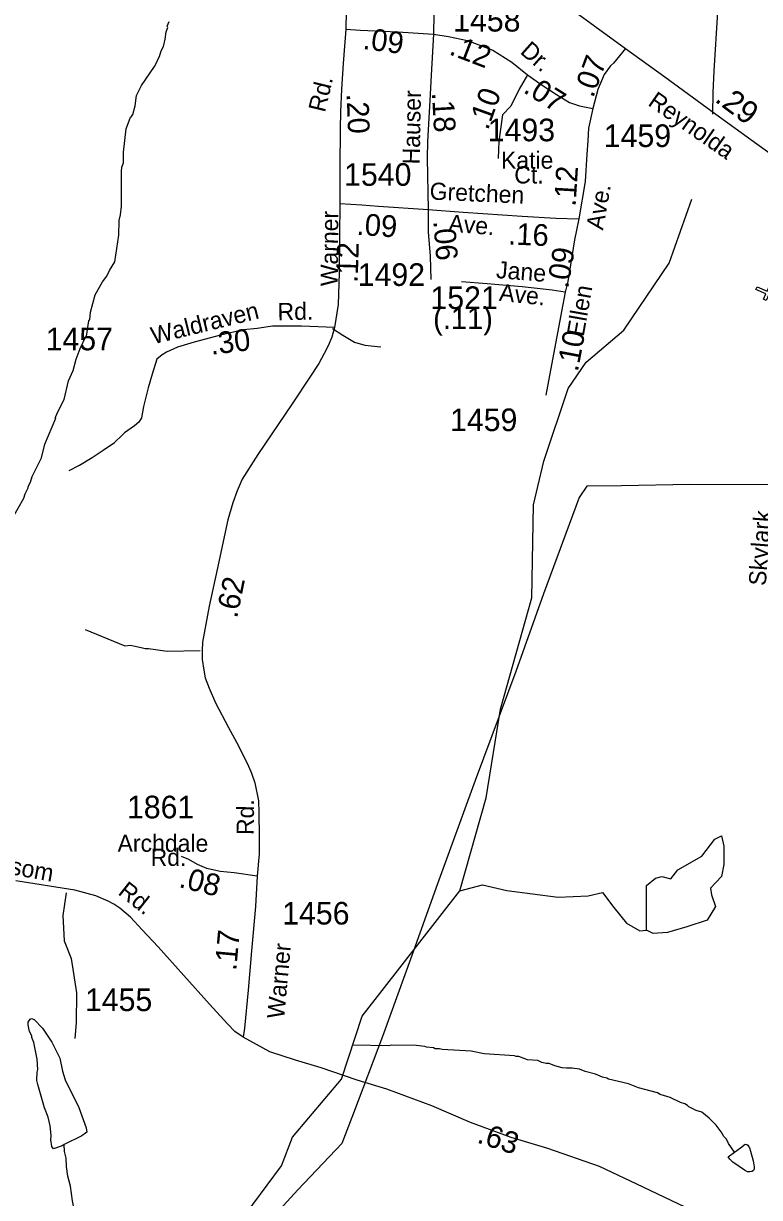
# Model space of a CAD drawing. Extents: x 1547597 to 1699558, y 810033 to 920809.
# Drawn here: x 1593559 to 1597624, y 882486 to 888974 of the extents above; entities that cross this region are included whole.
import ezdxf

# ---------------------------------------------------------------- set-up
doc = ezdxf.new("R2010")
doc.units = 0
for name, color, linetype in [('Exist Cultural Church CELL', 7, 'Continuous'), ('Exist Hydrographic Creek Single Shore', 7, 'Continuous'), ('Exist Hydrographic Misc Water Feature', 7, 'Continuous'), ('Exist Road Non-System Type 51', 7, 'Continuous'), ('Exist Road Primary NC Attributed', 7, 'Continuous'), ('Exist Road Primary NC Label', 7, 'Continuous'), ('Exist Road Primary NC Service Mileage Hundredths English Label', 7, 'Continuous'), ('Exist Road Secondary Mileage Hundredths English Label', 7, 'Continuous'), ('Exist Road Secondary Type 41 Attributed', 7, 'Continuous'), ('Exist Road Secondary Type 51 Attributed', 7, 'Continuous'), ('Exist Road Secondary Type 51 Label', 7, 'Continuous'), ('Exist Road Secondary Type 51 Number Label', 7, 'Continuous'), ('Exist Utilities Electrical Transmission Line', 7, 'Continuous')]:
    doc.layers.add(name, color=color, linetype=linetype)

msp = doc.modelspace()

# ---------------------------------------------------------------- linework, layer by layer
at = {"layer": 'Exist Cultural Church CELL'}
msp.add_lwpolyline([(1597720.6, 887389.6), (1597743.4, 887441.8), (1597673.8, 887472.5), (1597660.9, 887443.2), (1597646.2, 887449.6), (1597659.2, 887478.9), (1597604.1, 887503.2), (1597610.6, 887517.8), (1597665.6, 887493.6), (1597678.5, 887522.9), (1597693.1, 887516.4), (1597680.2, 887487.1), (1597749.9, 887456.4), (1597773.3, 887509.1), (1597870.7, 887466.2), (1597818, 887346.7)], close=True, dxfattribs=at)
at = {"layer": 'Exist Hydrographic Creek Single Shore'}
for points in [[(1596375.1, 886314.1), (1596433.2, 886554.5), (1596567.8, 886955.9), (1596666.8, 887102.5), (1596875.2, 887279.4), (1597125.3, 887648.3), (1597250.3, 888002)], [(1594187.7, 881861.8), (1594746.6, 882339.6), (1594983.6, 882659.8), (1595044.6, 882819.4), (1595315.6, 883138.9), (1595428.6, 883487.9), (1595969.1, 884179.6), (1596114.7, 884695.1), (1596193.9, 885183.4), (1596366.1, 885799.3), (1596375.1, 886314.1)]]:
    msp.add_lwpolyline(points, dxfattribs=at)
at = {"layer": 'Exist Hydrographic Misc Water Feature'}
for points in [[(1594283.1, 888736.3), (1594295.9, 888759.4), (1594300.1, 888775.2), (1594310.4, 888791.1), (1594318.9, 888822.9), (1594331.3, 888847), (1594342, 888887), (1594346.6, 888927), (1594355, 888951.3), (1594353, 888959.2), (1594363.5, 888983.7)], [(1593498.9, 886239.6), (1593560.3, 886350.8), (1593568.6, 886374.7), (1593584.9, 886406.5), (1593585, 886414.5), (1593597.3, 886438.3), (1593605.7, 886470.2), (1593658.9, 886573.5), (1593675.9, 886649.3), (1593737.7, 886792.5), (1593733.7, 886792.5), (1593746, 886824.4), (1593782.9, 886896), (1593808.1, 886999.6), (1593832.8, 887055.3), (1593849.6, 887119.1), (1593870.8, 887177.9), (1593902.2, 887243.2), (1593907.2, 887246.3), (1593920.2, 887330.2), (1593924.3, 887338.1), (1593928.8, 887378.1), (1593953.9, 887473.7), (1593994.8, 887545.2), (1594019.1, 887576.9), (1594033.6, 887608.7), (1594064.1, 887656.3), (1594085.9, 887804.1), (1594086.9, 887884), (1594095.3, 887915.9), (1594099.8, 887963.9), (1594100.2, 888155.8), (1594102.5, 888179.8), (1594110.8, 888203.7), (1594111.1, 888262.7), (1594125, 888391.5), (1594149.8, 888455.2), (1594155.9, 888459.1), (1594162, 888471.1), (1594174.6, 888518.9), (1594183.3, 888574.7), (1594209.9, 888630.4), (1594283.1, 888736.3)], [(1596999.6, 883963), (1596999.6, 884210.2), (1597048.4, 884249.8), (1597085, 884259), (1597133.8, 884246.8), (1597173.4, 884295.6), (1597304.5, 884371.9), (1597377.7, 884466.5), (1597414.3, 884484.8), (1597426.5, 884426.8), (1597426.5, 884326.1), (1597414.3, 884259), (1597353.3, 884194.9), (1597359.4, 884158.3), (1597380.8, 884094.2), (1597335, 884017.9), (1597222.2, 883981.3), (1597115.5, 883950.8), (1597036.2, 883944.7), (1596999.6, 883963)], [(1595969.1, 884179.6), (1596094.1, 884213.2), (1596228.3, 884182.7), (1596511.8, 884146.1), (1596676.5, 884152.2), (1596755.7, 884170.5), (1596819.8, 884088.1), (1596889.9, 884002.6), (1596963.1, 883959.9), (1596999.6, 883963)], [(1593783.5, 882779.2), (1593773, 882772.1), (1593724.8, 882754.7), (1593714.9, 882766.9), (1593709.4, 882804.9), (1593711.6, 882828.9), (1593706.3, 882881), (1593694.8, 882929), (1593675.5, 882981.3), (1593637, 883109.8), (1593633.3, 883131.8), (1593633.8, 883177.9), (1593638, 883193.8), (1593634.8, 883249.9), (1593615.9, 883342.1), (1593604.2, 883370.2), (1593604.3, 883378.2), (1593592.6, 883402.4), (1593585, 883440.4), (1593585.2, 883454.5), (1593595.4, 883470.4), (1593603.5, 883474.3), (1593617.4, 883470.1), (1593662.8, 883421.5), (1593716, 883344.8), (1593758.8, 883256.2), (1593774, 883184), (1593789.4, 883135.8), (1593863.5, 882982.9), (1593904.2, 882870.4), (1593907.9, 882846.3), (1593901.8, 882840.4), (1593881.6, 882826.6), (1593783.5, 882779.2)], [(1597485.1, 882735.3), (1597452.8, 882784.7), (1597441.2, 882808.9), (1597425.4, 882825.1), (1597417.8, 882841.3), (1597384.4, 882885.8), (1597345.1, 882924.4), (1597305.6, 882957.1), (1597273.8, 882965.7), (1597234.1, 882986.4), (1597226.2, 882994.5), (1597210.4, 883002.8), (1597186.6, 883011.1), (1597131, 883038), (1597075.3, 883055), (1597059.4, 883063.3), (1596956, 883091), (1596900.3, 883113.9), (1596788.8, 883139.8), (1596780.9, 883145.9), (1596757, 883150.3), (1596717.3, 883167), (1596661.5, 883182), (1596629.7, 883194.5), (1596589.9, 883201.2), (1596557.9, 883199.7), (1596533.9, 883202.1), (1596494.1, 883212.7), (1596462.3, 883225.3), (1596446.3, 883225.6), (1596422.4, 883232), (1596398.6, 883242.4), (1596342.8, 883247.3), (1596295, 883264.1), (1596279, 883264.4), (1596271.1, 883268.5), (1596103.4, 883279.4), (1596031.6, 883294.6), (1595871.9, 883303.3), (1595856, 883307.5), (1595832, 883307.9), (1595824, 883312.1), (1595784.1, 883316.7), (1595776.2, 883320.8), (1595728.3, 883325.6), (1595590.4, 883328), (1595576.4, 883324.2), (1595376.7, 883327.7)], [(1593594.9, 881630.2), (1593651.5, 881659.7), (1593677.9, 881697.3), (1593709.1, 881786.5), (1593741.5, 881856.4), (1593745.9, 881860.4), (1593761.6, 881908.6), (1593766.6, 881912.2), (1593791.5, 881991.9), (1593799.7, 882007.8), (1593820.9, 882111.4), (1593825.9, 882183.4), (1593830.1, 882199.4), (1593830.4, 882223.4), (1593844.4, 882336.2), (1593840.6, 882411.2), (1593829.2, 882467.4), (1593818.3, 882547.4), (1593802.9, 882603.6), (1593795.6, 882657.8), (1593794.2, 882703.8), (1593784.5, 882739.9), (1593783.5, 882779.2)], [(1597485.1, 882735.3), (1597518.2, 882759.6), (1597544.5, 882779.6), (1597553.8, 882779.1), (1597559.9, 882774.5), (1597569, 882761), (1597574.8, 882742.2), (1597589.3, 882688.4), (1597594.9, 882655.9), (1597594.8, 882642.9), (1597590.6, 882635.6), (1597581.7, 882630.1), (1597569.5, 882627.7), (1597558.1, 882628.3), (1597540.3, 882636.2), (1597510.5, 882656.1), (1597477.1, 882681.3), (1597459.4, 882698.2), (1597451.4, 882709.6), (1597485.1, 882735.3)]]:
    msp.add_lwpolyline(points, dxfattribs=at)
at = {"layer": 'Exist Road Non-System Type 51'}
for points in [[(1597365, 888472.4), (1597368.4, 888592.5), (1597373.5, 888709.3), (1597394.2, 889037.9), (1597407.3, 889179.7), (1597418.5, 889315.5), (1597424.2, 889539.3), (1597429.7, 889723.3), (1597430.4, 889793.2), (1597428.6, 889833.2), (1597416.9, 889859.3), (1597383, 889877.6)], [(1595264.6, 887287), (1595322.6, 887251.5), (1595386.2, 887212.9), (1595443.9, 887196.4), (1595531.9, 887185.8)], [(1593811.1, 886503.2), (1593867.5, 886532.5), (1593938.3, 886575.4), (1593998.7, 886616.4), (1594061.4, 886657.6), (1594104.1, 886699), (1594116.4, 886711.8)], [(1593899.3, 885624.8), (1594119, 885535.2), (1594149.4, 885537.3), (1594166.8, 885535.2), (1594208.2, 885524.3), (1594231.4, 885520), (1594249.4, 885519.9), (1594351.7, 885504.7), (1594534.4, 885509)], [(1593794.1, 884169.6), (1593776.2, 884044.7), (1593783.5, 883904), (1593821.5, 883806.9), (1593851.1, 883617.3), (1593849.4, 883450.8), (1593841.7, 883364.9)]]:
    msp.add_lwpolyline(points, dxfattribs=at)
at = {"layer": 'Exist Road Primary NC Attributed'}
for points in [[(1596006.8, 889468.4), (1596270.1, 889280.8), (1596544.2, 889081.5), (1596883.4, 888835.4)], [(1596883.4, 888835.4), (1597100.1, 888678.5), (1597382.6, 888472.5), (1597575.5, 888333), (1597813.6, 888160.6), (1598107.1, 887944.4)]]:
    msp.add_lwpolyline(points, dxfattribs=at)
at = {"layer": 'Exist Road Secondary Type 41 Attributed'}
msp.add_lwpolyline([(1595276.2, 887292.6), (1595094.8, 887301.4), (1594933.1, 887301.4), (1594849.8, 887288.6), (1594774.5, 887280.6), (1594646.4, 887251.8), (1594500.7, 887211.7), (1594409.4, 887184.5), (1594348.6, 887157.2), (1594324.6, 887142.8), (1594295.7, 887118.8), (1594268.5, 887035.4), (1594247.7, 886960.1), (1594222.1, 886857.6), (1594210.9, 886793.5), (1594196.5, 886771.1), (1594172.4, 886750.2), (1594116.4, 886711.8)], dxfattribs=at)
at = {"layer": 'Exist Road Secondary Type 51 Attributed'}
for points in [[(1595218.9, 889622.3), (1595207.3, 889509.7), (1595213.7, 889447.1), (1595223.3, 889392.8), (1595249.4, 889319.3), (1595274.2, 889262.9), (1595292.7, 889225.1), (1595307.9, 889187.3), (1595320.9, 889153), (1595327.1, 889131), (1595334.7, 889087), (1595340.2, 889039.6), (1595338.1, 888942)], [(1596006.8, 889468.4), (1595949.7, 889378.4), (1595907.1, 889300.7), (1595874.1, 889240.2), (1595841.5, 889115.8), (1595824.9, 889026.9), (1595823.6, 888915.2)], [(1595338.1, 888942), (1595324.7, 888752.3), (1595314.7, 888610), (1595309.2, 888485.6), (1595306.8, 888391.5), (1595306.8, 888333.1), (1595306.5, 888234.1), (1595306.5, 888118.6), (1595305.4, 887979.1)], [(1595338.1, 888942), (1595418.1, 888937.3), (1595625.7, 888928.2), (1595823.6, 888915.2)], [(1595823.6, 888915.2), (1595810.2, 888687.7), (1595802.7, 888547.5), (1595789.3, 888320.7), (1595788.3, 888229.4), (1595794.1, 887944.9)], [(1595823.6, 888915.2), (1595905.6, 888901.2), (1596010.3, 888879.5), (1596151.1, 888825.3), (1596255.8, 888760.3), (1596341.5, 888689.8)], [(1596883.4, 888835.4), (1596817.4, 888754.4), (1596800.9, 888739.2), (1596765.2, 888691.8), (1596730.5, 888608.7), (1596702.6, 888503.5)], [(1596341.5, 888689.8), (1596296.1, 888610.7), (1596250.8, 888517.3), (1596203.7, 888468.8), (1596184.1, 888322.6), (1596180.8, 888227.3)], [(1596341.5, 888689.8), (1596422.6, 888633.4), (1596501.6, 888580.5), (1596573.8, 888536.5), (1596628.7, 888519.3), (1596702.6, 888503.5)], [(1596702.6, 888503.5), (1596679.3, 888395.6), (1596675.1, 888324.8), (1596670, 888252.1), (1596660.8, 888100.2), (1596625.3, 887893.2)], [(1595305.4, 887979.1), (1595304.4, 887801.8), (1595303, 887595), (1595297.2, 887421.1), (1595276.2, 887292.6)], [(1595305.4, 887979.1), (1595427.8, 887971.6), (1595518.8, 887964), (1595794.1, 887944.9)], [(1595794.1, 887944.9), (1595793, 887821.4), (1595803.9, 887687.3), (1595808.5, 887558.3)], [(1595794.1, 887944.9), (1595986.5, 887931.7), (1596313.6, 887909), (1596498.2, 887897.4), (1596625.3, 887893.2)], [(1596625.3, 887893.2), (1596601.7, 887777.6), (1596564.3, 887547.2), (1596549.9, 887489.3)], [(1596549.9, 887489.3), (1596477.9, 887499.9), (1596312.1, 887517.3), (1596120.4, 887534.8), (1595978.5, 887545.9)], [(1596549.9, 887489.3), (1596530.9, 887381.4), (1596444.1, 886920.1)], [(1595276.2, 887292.6), (1595261.1, 887239.7), (1595241.9, 887191.6), (1595219.6, 887150.3), (1595189.3, 887095.3), (1595139.8, 887019.7), (1595042.9, 886872), (1594853.3, 886592.2), (1594765.9, 886454.7), (1594738.8, 886391.6), (1594714.1, 886323.6), (1594688, 886230.8), (1594629.2, 885955.9), (1594583.8, 885753.8), (1594547.5, 885554.7), (1594545.3, 885509.2), (1594546, 885459), (1594555, 885399.9), (1594562.9, 885357.3), (1594584.9, 885300.2), (1594618.5, 885219.1), (1594691, 885082.4), (1594735.7, 885001.3), (1594796.5, 884882.4), (1594818.5, 884831.5), (1594837.1, 884777.9), (1594856, 884678.3), (1594859.4, 884612.3), (1594860.5, 884480.4), (1594859.8, 884384.1), (1594850.1, 884261.1)], [(1594850.1, 884261.1), (1594722.3, 884280.4), (1594644.7, 884287.9), (1594570.4, 884303), (1594520.3, 884325.7), (1594472.5, 884353.9), (1594430.6, 884370.4)], [(1594850.1, 884261.1), (1594840.6, 884094.2), (1594818.6, 883848.5), (1594798.8, 883630.7), (1594779, 883422), (1594772.1, 883371.1)], [(1594772.1, 883371.1), (1594726.1, 883403.4), (1594684.9, 883444.7), (1594586.6, 883554.6), (1594302.1, 883871.5), (1594214.2, 883965.5), (1594149, 884034.5), (1594091.5, 884084.4), (1594057.4, 884106.5), (1594025.8, 884123), (1593959.1, 884153.2), (1593843, 884184.1), (1593515.5, 884235.7)], [(1597816.2, 882086.1), (1597745.7, 882122.2), (1597653.9, 882167), (1597505.1, 882254.8), (1597331.9, 882360.9), (1597217.7, 882430.2), (1596981.3, 882542.4), (1596740.2, 882657.9), (1596454.8, 882755.9), (1596253, 882817.1), (1596026.8, 882900.7), (1595814.2, 882993.1), (1595566.3, 883084.8), (1595402.4, 883133.3), (1595203.1, 883202.3), (1595061.2, 883244.5), (1594919.4, 883290.5), (1594772.1, 883371.1)]]:
    msp.add_lwpolyline(points, dxfattribs=at)
at = {"layer": 'Exist Utilities Electrical Transmission Line'}
msp.add_lwpolyline([(1598339.4, 889021.7), (1598341.4, 888133.9), (1598350.2, 887491.9), (1598347.7, 887082.1), (1598350.6, 886626.2), (1598356.4, 886428.4), (1597808.6, 886424.5), (1597239.1, 886425.1), (1596861.2, 886419.3), (1596669.2, 886417.4), (1596628.5, 886354), (1596430.8, 885822.3), (1596278, 885392.1), (1596053.4, 884790.9), (1595845.1, 884219.6), (1595702.8, 883823.3), (1595542, 883375.3), (1595381.3, 882951.3), (1595317.5, 882784.1), (1595074.8, 882528.9), (1594795.4, 882224.2)], dxfattribs=at)

# ---------------------------------------------------------------- texts
at = {"layer": 'Exist Road Primary NC Label'}
msp.add_text('Reynolda', height=95, rotation=325.1456, dxfattribs=at).set_placement((1597001.9, 888525.1))
at = {"layer": 'Exist Road Primary NC Service Mileage Hundredths English Label'}
msp.add_text('.29', height=125, rotation=323.31005, dxfattribs=at).set_placement((1597371.1, 888545.8))
at = {"layer": 'Exist Road Secondary Mileage Hundredths English Label'}
for s, rotation, p in [('.09', 352.56387, (1595429.1, 888833.1)), ('.12', 338.95099, (1595903.9, 888804.7)), ('.07', 69.72047, (1596704.3, 888558.5)), ('.07', 327.68808, (1596313.6, 888596.3)), ('.10', 70.17609, (1596123.3, 888379.6)), ('.20', 272.11991, (1595343.4, 888584.9)), ('.18', 273.34978, (1595814, 888591.2)), ('.12', 86.50102, (1596607.9, 887959.7)), ('.09', 356.00014, (1595395.8, 887806.2)), ('.06', 274.63949, (1595821.5, 887881.6)), ('.16', 357.44911, (1596234.1, 887752.8)), ('.12', 88.28865, (1595404.4, 887539.5)), ('.09', 80.3117, (1596566.4, 887505.4)), ('(.11)', 0.50141, (1595821.5, 887283.6)), ('.30', 6.71089, (1594595.8, 887142.6)), ('.10', 79.34273, (1596620.2, 887045)), ('.62', 78.45482, (1594738.2, 885682.8)), ('.08', 345.93013, (1594412.1, 884201.8)), ('.17', 84.79623, (1594733.4, 883736.3)), ('.63', 341.96587, (1596058.3, 882790.4))]:
    msp.add_text(s, height=120, rotation=rotation, dxfattribs=at).set_placement(p)
at = {"layer": 'Exist Road Secondary Type 51 Label'}
for s, rotation, p in [('Dr.', 318.37351, (1596296.6, 888812.1)), ('Rd.', 76.49018, (1595223.2, 888478.3)), ('Hauser', 88.94962, (1595746.8, 888194.1)), ('Gretchen', 357.44911, (1595800.3, 888000.8)), ('Ave.', 79.97005, (1596759.1, 887828.2)), ('Warner', 89.4983, (1595294.2, 887521.2)), ('Ave.', 355.12692, (1595902.8, 887824.5)), ('Jane', 355.53148, (1596166.8, 887566.8)), ('Ave.', 354.01544, (1596183, 887441.4)), ('Ellen', 80.00981, (1596652.4, 887240.1)), ('Rd.', 1.08744, (1594962.5, 887333.5)), ('Waldraven', 13.77511, (1594276.1, 887200.1)), ('Skylark', 85.7184, (1597658.2, 885863.5)), ('Rd.', 89.50766, (1594830.6, 884488.5)), ('Balsom', 349.61651, (1593298.9, 884306.5)), ('Rd.', 321.73878, (1594075.3, 884164.6)), ('Warner', 84.79623, (1594998.3, 883470.8))]:
    msp.add_text(s, height=95, rotation=rotation, dxfattribs=at).set_placement(p)
for s, p in [('Katie', (1596195.7, 888170.9)), ('Ct.', (1596269.2, 888089.2)), ('Archdale', (1594078.2, 884395.9)), ('Rd.', (1594260.8, 884318))]:
    msp.add_text(s, height=95, dxfattribs=at).set_placement(p)
at = {"layer": 'Exist Road Secondary Type 51 Number Label'}
for s, p in [('1458', (1595931.8, 888928.9)), ('1493', (1596122.8, 888322.6)), ('1459', (1596763.6, 888290.8)), ('1540', (1595329.5, 888076.4)), ('1492', (1595404.7, 887523.1)), ('1521', (1595806.4, 887395.5)), ('1457', (1593681.1, 887167.4)), ('1459', (1595914.5, 886720.8)), ('1861', (1594130.1, 884581.1)), ('1456', (1594987.6, 883994.1)), ('1455', (1593898.2, 883515.7))]:
    msp.add_text(s, height=125, dxfattribs=at).set_placement(p)

doc.saveas('drawing.dxf')
